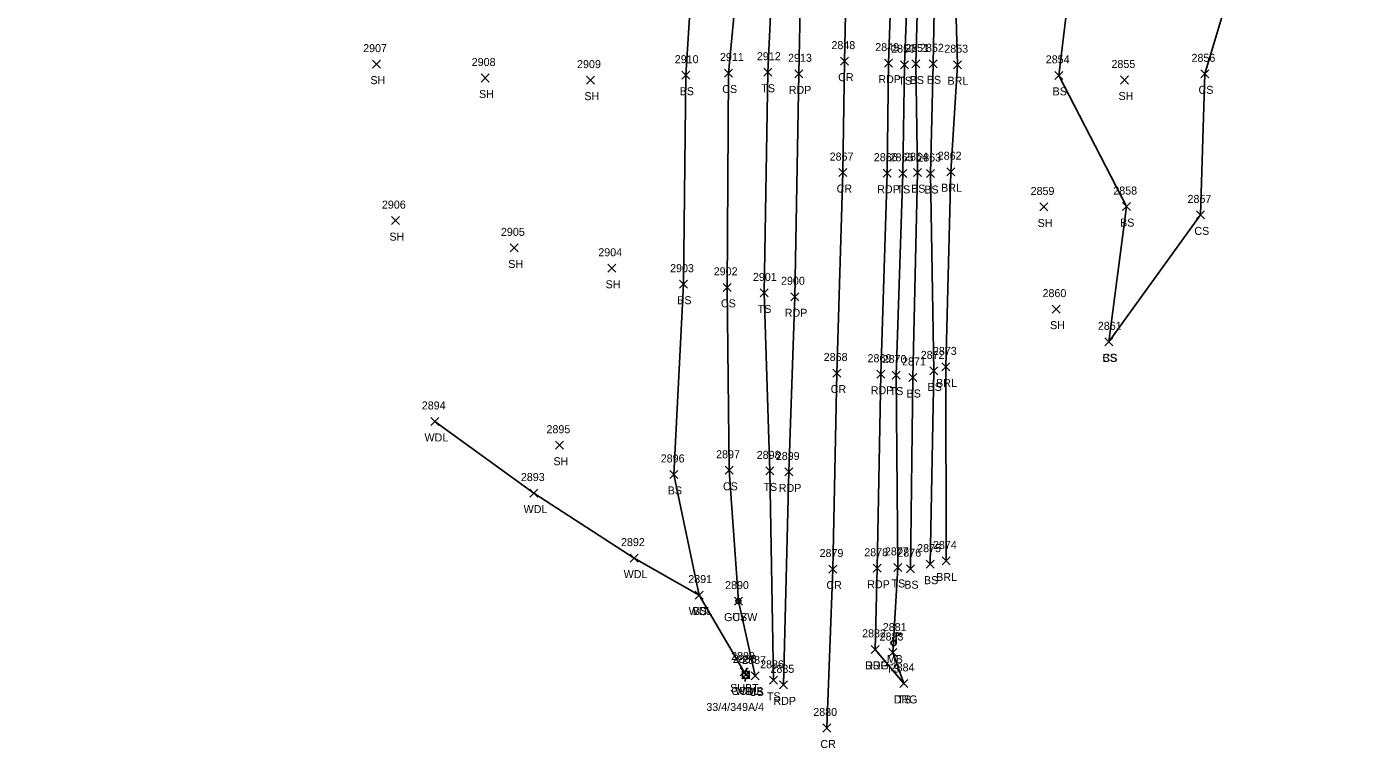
# Model space of a CAD drawing. Extents: x 1520648 to 1523413, y 732854 to 735518.
# Drawn here: x 1521781.7 to 1522117.3, y 732853.9 to 733034.1 of the extents above; entities that cross this region are included whole.
import ezdxf

# ---------------------------------------------------------------- set-up
doc = ezdxf.new("R2010")
doc.units = 0
for name, color, linetype in [('L_A', 7, 'Continuous'), ('L_I', 7, 'Continuous'), ('L_TIC', 7, 'Continuous'), ('LABL', 7, 'Continuous'), ('LAWA', 7, 'Continuous'), ('LELB', 7, 'Continuous'), ('LMB', 7, 'Continuous'), ('P_A', 7, 'Continuous'), ('P_I', 7, 'Continuous'), ('P_TIC', 7, 'Continuous'), ('PET', 7, 'Continuous'), ('PRC', 7, 'Continuous'), ('R_A', 7, 'Continuous'), ('R_I', 7, 'Continuous'), ('R_TIC', 7, 'Continuous'), ('RDG', 7, 'Continuous'), ('U_A', 7, 'Continuous'), ('U_C', 7, 'Continuous'), ('U_I', 7, 'Continuous'), ('U_TIC', 7, 'Continuous'), ('UP', 7, 'Continuous'), ('UPGW', 7, 'Continuous')]:
    doc.layers.add(name, color=color, linetype=linetype)

msp = doc.modelspace()

# ---------------------------------------------------------------- linework, layer by layer
at = {"layer": 'L_TIC'}
for points in [[(1521868.07, 733023.78), (1521870.07, 733025.78)], [(1521870.07, 733023.78), (1521868.07, 733025.78)], [(1521999.99, 733023.65), (1522001.99, 733025.65)], [(1522001.99, 733023.65), (1521999.99, 733025.65)], [(1522002.84, 733023.82), (1522004.84, 733025.82)], [(1522004.84, 733023.82), (1522002.84, 733025.82)], [(1522007.12, 733023.87), (1522009.12, 733025.87)], [(1522009.12, 733023.87), (1522007.12, 733025.87)], [(1522013.19, 733023.64), (1522015.19, 733025.64)], [(1522015.19, 733023.64), (1522013.19, 733025.64)], [(1521895.2, 733020.32), (1521897.2, 733022.32)], [(1521897.2, 733020.32), (1521895.2, 733022.32)], [(1521921.53, 733019.79), (1521923.53, 733021.79)], [(1521923.53, 733019.79), (1521921.53, 733021.79)], [(1521945.37, 733021.02), (1521947.37, 733023.02)], [(1521947.37, 733021.02), (1521945.37, 733023.02)], [(1521956, 733021.56), (1521958, 733023.56)], [(1521958, 733021.56), (1521956, 733023.56)], [(1521965.81, 733021.76), (1521967.81, 733023.76)], [(1521967.81, 733021.76), (1521965.81, 733023.76)], [(1522038.54, 733020.98), (1522040.54, 733022.98)], [(1522040.54, 733020.98), (1522038.54, 733022.98)], [(1522054.96, 733019.82), (1522056.96, 733021.82)], [(1522056.96, 733019.82), (1522054.96, 733021.82)], [(1522075.01, 733021.36), (1522077.01, 733023.36)], [(1522077.01, 733021.36), (1522075.01, 733023.36)], [(1521999.58, 732996.49), (1522001.58, 732998.49)], [(1522001.58, 732996.49), (1521999.58, 732998.49)], [(1522003.2, 732996.68), (1522005.2, 732998.68)], [(1522005.2, 732996.68), (1522003.2, 732998.68)], [(1522006.48, 732996.46), (1522008.48, 732998.46)], [(1522008.48, 732996.46), (1522006.48, 732998.46)], [(1522011.6, 732996.91), (1522013.6, 732998.91)], [(1522013.6, 732996.91), (1522011.6, 732998.91)], [(1522034.76, 732988.1), (1522036.76, 732990.1)], [(1522036.76, 732988.1), (1522034.76, 732990.1)], [(1522055.41, 732988.2), (1522057.41, 732990.2)], [(1522057.41, 732988.2), (1522055.41, 732990.2)], [(1522073.96, 732986.12), (1522075.96, 732988.12)], [(1522075.96, 732986.12), (1522073.96, 732988.12)], [(1521872.81, 732984.69), (1521874.81, 732986.69)], [(1521874.81, 732984.69), (1521872.81, 732986.69)], [(1521902.5, 732977.88), (1521904.5, 732979.88)], [(1521904.5, 732977.88), (1521902.5, 732979.88)], [(1521926.83, 732972.79), (1521928.83, 732974.79)], [(1521928.83, 732972.79), (1521926.83, 732974.79)], [(1521944.76, 732968.81), (1521946.76, 732970.81)], [(1521946.76, 732968.81), (1521944.76, 732970.81)], [(1521955.67, 732968.02), (1521957.67, 732970.02)], [(1521957.67, 732968.02), (1521955.67, 732970.02)], [(1521964.89, 732966.63), (1521966.89, 732968.63)], [(1521966.89, 732966.63), (1521964.89, 732968.63)], [(1522037.86, 732962.58), (1522039.86, 732964.58)], [(1522039.86, 732962.58), (1522037.86, 732964.58)], [(1522051.03, 732954.41), (1522053.03, 732956.41)], [(1522053.03, 732954.41), (1522051.03, 732956.41)], [(1522051.03, 732954.41), (1522053.03, 732956.41)], [(1522053.03, 732954.41), (1522051.03, 732956.41)], [(1522010.34, 732948.14), (1522012.34, 732950.14)], [(1522012.34, 732948.14), (1522010.34, 732950.14)], [(1521997.87, 732946.11), (1521999.87, 732948.11)], [(1521999.87, 732946.11), (1521997.87, 732948.11)], [(1522002.06, 732945.5), (1522004.06, 732947.5)], [(1522004.06, 732945.5), (1522002.06, 732947.5)], [(1522007.3, 732947.15), (1522009.3, 732949.15)], [(1522009.3, 732947.15), (1522007.3, 732949.15)], [(1521882.65, 732934.52), (1521884.65, 732936.52)], [(1521884.65, 732934.52), (1521882.65, 732936.52)], [(1521913.8, 732928.58), (1521915.8, 732930.58)], [(1521915.8, 732928.58), (1521913.8, 732930.58)], [(1521942.39, 732921.28), (1521944.39, 732923.28)], [(1521944.39, 732921.28), (1521942.39, 732923.28)], [(1521956.18, 732922.32), (1521958.18, 732924.32)], [(1521958.18, 732922.32), (1521956.18, 732924.32)], [(1521966.33, 732922.17), (1521968.33, 732924.17)], [(1521968.33, 732922.17), (1521966.33, 732924.17)], [(1521907.4, 732916.63), (1521909.4, 732918.63)], [(1521909.4, 732916.63), (1521907.4, 732918.63)], [(1521932.41, 732900.38), (1521934.41, 732902.38)], [(1521934.41, 732900.38), (1521932.41, 732902.38)], [(1521998.35, 732898.05), (1522000.35, 732900.05)], [(1522000.35, 732898.05), (1521998.35, 732900.05)], [(1522006.41, 732898.87), (1522008.41, 732900.87)], [(1522008.41, 732898.87), (1522006.41, 732900.87)], [(1522010.36, 732899.67), (1522012.36, 732901.67)], [(1522012.36, 732899.67), (1522010.36, 732901.67)], [(1522001.5, 732897.73), (1522003.5, 732899.73)], [(1522003.5, 732897.73), (1522001.5, 732899.73)], [(1521948.65, 732891.14), (1521950.65, 732893.14)], [(1521950.65, 732891.14), (1521948.65, 732893.14)], [(1521948.65, 732891.14), (1521950.65, 732893.14)], [(1521950.65, 732891.14), (1521948.65, 732893.14)], [(1521958.51, 732889.64), (1521960.51, 732891.64)], [(1521960.51, 732889.64), (1521958.51, 732891.64)], [(1521997.03, 732876.79), (1521999.03, 732878.79)], [(1521999.03, 732876.79), (1521997.03, 732878.79)], [(1521960.34, 732871.2), (1521962.34, 732873.2)], [(1521962.34, 732871.2), (1521960.34, 732873.2)], [(1521962.69, 732870.95), (1521964.69, 732872.95)], [(1521964.69, 732870.95), (1521962.69, 732872.95)], [(1521967.22, 732869.86), (1521969.22, 732871.86)], [(1521969.22, 732869.86), (1521967.22, 732871.86)], [(1521999.79, 732869.08), (1522001.79, 732871.08)], [(1522001.79, 732869.08), (1521999.79, 732871.08)]]:
    msp.add_lwpolyline(points, dxfattribs=at)
at = {"layer": 'LABL'}
msp.add_lwpolyline([(1522083.34, 733324.76), (1522060.94, 733340.43), (1522054.21, 733346.22), (1522026.59, 733366.47), (1522002.14, 733382.88), (1521984.92, 733392.52), (1521971.52, 733388.61), (1521986.44, 733320.81), (1521996.08, 733282.57), (1522005.56, 733228.51), (1522008.93, 733184.72), (1522016.29, 733143.4), (1522012.84, 733103.14), (1522012.99, 733068.6), (1522014.19, 733024.64), (1522012.6, 732997.91), (1522011.34, 732949.14), (1522011.36, 732900.67)], dxfattribs=at)
at = {"layer": 'LAWA'}
msp.add_lwpolyline([(1521961.34, 732872.2), (1521949.65, 732892.14), (1521933.41, 732901.38), (1521908.4, 732917.63), (1521883.65, 732935.52)], dxfattribs=at)
at = {"layer": 'LELB'}
for points in [[(1521968.22, 732870.86), (1521967.33, 732923.17), (1521965.89, 732967.63), (1521966.81, 733022.76), (1521968.92, 733067.53), (1521967.76, 733107.86), (1521967.59, 733152.46), (1521963.2, 733196.23), (1521957.56, 733240.65), (1521950.49, 733284.14), (1521942.81, 733326), (1521935.57, 733358.13), (1521922.67, 733395.52), (1521912.69, 733424.26), (1521908.68, 733436.25), (1521904.92, 733439.85), (1521900.99, 733440.9), (1521892.77, 733438.76), (1521882.33, 733431.16), (1521862.06, 733405.38), (1521836.63, 733369.94), (1521811.7, 733335.61), (1521781.71, 733295.53)], [(1521949.65, 732892.14), (1521943.39, 732922.28), (1521945.76, 732969.81), (1521946.37, 733022.02), (1521949.39, 733069.39), (1521949.05, 733107.25), (1521954.07, 733151.48), (1521948.09, 733195.39), (1521946.43, 733238.1), (1521937.33, 733283.09), (1521933.08, 733323.42), (1521926.44, 733357.1), (1521915.28, 733394.28), (1521907.45, 733416.63), (1521900.78, 733431.27), (1521903.17, 733437.88), (1521902.02, 733437.98), (1521897.59, 733434.54), (1521891.82, 733431.12), (1521884.07, 733424.19), (1521864.49, 733402.58), (1521840.1, 733367.76), (1521814.7, 733333), (1521785.26, 733292.58)], [(1521963.69, 732871.95), (1521959.51, 732890.64), (1521957.18, 732923.32), (1521956.67, 732969.02), (1521957, 733022.56), (1521961.38, 733068.14), (1521960, 733107.26), (1521960.73, 733151.93), (1521956.05, 733195.65), (1521953.46, 733239.59), (1521944.26, 733283.42), (1521938.16, 733325.19), (1521931.56, 733357.81), (1521918.99, 733395.31), (1521910.85, 733420.55), (1521908.68, 733436.25)], [(1521959.04, 733407.01), (1521956.01, 733402.12), (1521959.97, 733386.6), (1521966.36, 733361.24), (1521974.27, 733317.1), (1521982.47, 733281.02), (1521992.04, 733231.94), (1521999.28, 733183.25), (1522001.44, 733144.14), (1522002.09, 733103.28), (1522002.68, 733068.29), (1522000.99, 733024.65), (1522000.58, 732997.49), (1521998.87, 732947.11), (1521999.35, 732899.05), (1521998.03, 732877.79), (1522000.79, 732870.08)], [(1521971.34, 733409.42), (1521966.14, 733406.97), (1521962.81, 733403.87), (1521965.17, 733387.48), (1521971.7, 733360.95), (1521975.26, 733344.26), (1521980.96, 733318.87), (1521988.64, 733282.27), (1521997.87, 733231.82), (1522003.53, 733183.84), (1522005.44, 733144.23), (1522007.7, 733103.04), (1522004.97, 733068.41), (1522003.84, 733024.82), (1522004.2, 732997.68), (1522003.06, 732946.5), (1522002.5, 732898.73)], [(1522117.32, 733158.2), (1522086.98, 733136.54), (1522055.82, 733133.27), (1522042.9, 733108.67), (1522043.76, 733095.59), (1522044.76, 733065.53), (1522039.54, 733021.98), (1522056.41, 732989.2), (1522052.03, 732955.41)], [(1522012.84, 733103.14), (1522008.99, 733069.01), (1522008.12, 733024.87), (1522007.48, 732997.46), (1522008.3, 732948.15), (1522007.41, 732899.87)], [(1522043.76, 733095.59), (1522066.67, 733098.78), (1522079.75, 733097.81), (1522096.14, 733101.18), (1522104.32, 733072.66), (1522090.52, 733070.71), (1522076.01, 733022.36), (1522074.96, 732987.12), (1522052.03, 732955.41)]]:
    msp.add_lwpolyline(points, dxfattribs=at)
at = {"layer": 'LMB'}
for p, q in [((1521998.25, 732880.16), (1521998.25, 732880.16)), ((1521998.9, 732880.17), (1521998.9, 732882.77)), ((1521998.9, 732882.76), (1522000.19, 732882.38)), ((1521998.9, 732881.87), (1522000.19, 732882.37))]:
    msp.add_line(p, q, dxfattribs=at)
msp.add_circle((1521998.25, 732880.16), 0.656, dxfattribs=at)
at = {"layer": 'P_TIC'}
for points in [[(1521984.99, 733024.53), (1521986.99, 733026.53)], [(1521986.99, 733024.53), (1521984.99, 733026.53)], [(1521995.95, 733024.03), (1521997.95, 733026.03)], [(1521997.95, 733024.03), (1521995.95, 733026.03)], [(1521973.58, 733021.36), (1521975.58, 733023.36)], [(1521975.58, 733021.36), (1521973.58, 733023.36)], [(1521984.59, 732996.69), (1521986.59, 732998.69)], [(1521986.59, 732996.69), (1521984.59, 732998.69)], [(1521995.68, 732996.54), (1521997.68, 732998.54)], [(1521997.68, 732996.54), (1521995.68, 732998.54)], [(1521972.57, 732965.67), (1521974.57, 732967.67)], [(1521974.57, 732965.67), (1521972.57, 732967.67)], [(1521983.11, 732946.62), (1521985.11, 732948.62)], [(1521985.11, 732946.62), (1521983.11, 732948.62)], [(1521994.07, 732946.32), (1521996.07, 732948.32)], [(1521996.07, 732946.32), (1521994.07, 732948.32)], [(1521971.09, 732921.91), (1521973.09, 732923.91)], [(1521973.09, 732921.91), (1521971.09, 732923.91)], [(1521993.19, 732897.84), (1521995.19, 732899.84)], [(1521995.19, 732897.84), (1521993.19, 732899.84)], [(1521982.04, 732897.65), (1521984.04, 732899.65)], [(1521984.04, 732897.65), (1521982.04, 732899.65)], [(1521992.66, 732877.59), (1521994.66, 732879.59)], [(1521994.66, 732877.59), (1521992.66, 732879.59)], [(1521969.76, 732868.72), (1521971.76, 732870.72)], [(1521971.76, 732868.72), (1521969.76, 732870.72)], [(1521980.54, 732857.94), (1521982.54, 732859.94)], [(1521982.54, 732857.94), (1521980.54, 732859.94)]]:
    msp.add_lwpolyline(points, dxfattribs=at)
at = {"layer": 'PET'}
for points in [[(1521970.76, 732869.72), (1521972.09, 732922.91), (1521973.57, 732966.67), (1521974.58, 733022.36), (1521975.46, 733067.38), (1521975.32, 733107.57), (1521973.64, 733153.17), (1521968.72, 733197.53), (1521962.95, 733241.68), (1521954.95, 733285.15), (1521946.27, 733327.15), (1521938.01, 733358.79), (1521928.18, 733397.9), (1521917.02, 733438.97), (1521903.82, 733481.12), (1521892.95, 733514.59), (1521880.75, 733548.75), (1521865.84, 733587.22), (1521849.85, 733622.07), (1521833.37, 733650.78), (1521822.9, 733665.59), (1521814.39, 733670.77), (1521809.29, 733673.67), (1521803.81, 733674.87)], [(1521902.8, 733554.61), (1521915.13, 733524.47), (1521924.4, 733493.77), (1521936.47, 733455.13), (1521939.79, 733444.21), (1521950.37, 733403.68), (1521961.47, 733360.28), (1521971.06, 733316.81), (1521978.45, 733280.8), (1521986.74, 733231.28), (1521993.48, 733182.54), (1521997.14, 733143.62), (1521997.69, 733103.06), (1521998.51, 733067.95), (1521996.95, 733025.03), (1521996.68, 732997.54), (1521995.07, 732947.32), (1521994.19, 732898.84), (1521993.66, 732878.59)]]:
    msp.add_lwpolyline(points, dxfattribs=at)
at = {"layer": 'PRC'}
msp.add_lwpolyline([(1521847.29, 733686.72), (1521850.2, 733676.27), (1521859.4, 733645.45), (1521868.49, 733619.43), (1521882.71, 733578.35), (1521892.3, 733552.11), (1521903.28, 733519.94), (1521912.83, 733491.67), (1521925.09, 733452.23), (1521933.2, 733423.68), (1521950.73, 733358.33), (1521960.47, 733313.72), (1521967.86, 733278.36), (1521975.83, 733229.91), (1521982.15, 733180.3), (1521985.07, 733144.21), (1521986.34, 733103.3), (1521986.87, 733068.5), (1521985.99, 733025.53), (1521985.59, 732997.69), (1521984.11, 732947.62), (1521983.04, 732898.65), (1521981.54, 732858.94)], dxfattribs=at)
at = {"layer": 'R_TIC'}
for points in [[(1521992.66, 732877.59), (1521994.66, 732879.59)], [(1521994.66, 732877.59), (1521992.66, 732879.59)], [(1521999.79, 732869.08), (1522001.79, 732871.08)], [(1522001.79, 732869.08), (1521999.79, 732871.08)]]:
    msp.add_lwpolyline(points, dxfattribs=at)
at = {"layer": 'RDG'}
msp.add_lwpolyline([(1521993.66, 732878.59), (1522000.79, 732870.08)], dxfattribs=at)
at = {"layer": 'U_TIC'}
for points in [[(1521959.93, 732871.93), (1521961.93, 732873.93)], [(1521961.93, 732871.93), (1521959.93, 732873.93)]]:
    msp.add_lwpolyline(points, dxfattribs=at)
at = {"layer": 'UP'}
for p, q in [((1521960.5, 732871.37), (1521960.5, 732873.04)), ((1521960.5, 732873.04), (1521962.17, 732873.04)), ((1521961.59, 732873.87), (1521961.34, 732873.04)), ((1521962.17, 732873.04), (1521962.17, 732871.37)), ((1521962.17, 732871.37), (1521960.5, 732871.37)), ((1521961.09, 732870.54), (1521961.34, 732871.37)), ((1521961.34, 732872.2), (1521961.34, 732872.2))]:
    msp.add_line(p, q, dxfattribs=at)
msp.add_circle((1521961.34, 732872.2), 0.833, dxfattribs=at)
at = {"layer": 'UPGW'}
for radius in [0.625, 0.0833]:
    msp.add_circle((1521959.51, 732890.64), radius, dxfattribs=at)

# ---------------------------------------------------------------- texts
at = {"layer": 'L_A'}
for s, p in [('SH', (1521867.56, 733019.78)), ('TS', (1521999.4, 733019.65)), ('BS', (1522002.28, 733019.82)), ('BS', (1522006.56, 733019.87)), ('BRL', (1522011.73, 733019.64)), ('SH', (1521894.69, 733016.32)), ('SH', (1521921.02, 733015.79)), ('BS', (1521944.81, 733017.02)), ('CS', (1521955.45, 733017.56)), ('TS', (1521965.22, 733017.76)), ('BS', (1522037.98, 733016.98)), ('SH', (1522054.45, 733015.82)), ('CS', (1522074.45, 733017.36)), ('TS', (1521998.99, 732992.49)), ('BS', (1522002.64, 732992.68)), ('BS', (1522005.93, 732992.46)), ('BRL', (1522010.14, 732992.91)), ('SH', (1522034.24, 732984.1)), ('BS', (1522054.85, 732984.2)), ('CS', (1522073.4, 732982.12)), ('SH', (1521872.3, 732980.69)), ('SH', (1521901.98, 732973.88)), ('SH', (1521926.31, 732968.79)), ('BS', (1521944.2, 732964.81)), ('CS', (1521955.11, 732964.02)), ('TS', (1521964.3, 732962.63)), ('SH', (1522037.35, 732958.58)), ('CS', (1522050.47, 732950.41)), ('BS', (1522050.47, 732950.41)), ('TS', (1521997.28, 732942.11)), ('BS', (1522001.5, 732941.5)), ('BS', (1522006.74, 732943.15)), ('BRL', (1522008.88, 732944.14)), ('WDL', (1521881.06, 732930.52)), ('SH', (1521913.28, 732924.58)), ('CS', (1521955.62, 732918.32)), ('TS', (1521965.74, 732918.17)), ('BS', (1521941.83, 732917.28)), ('WDL', (1521905.82, 732912.63)), ('WDL', (1521930.82, 732896.38)), ('BS', (1522005.85, 732894.87)), ('BRL', (1522008.9, 732895.67)), ('TS', (1521997.76, 732894.05)), ('BS', (1522000.94, 732893.73)), ('WDL', (1521947.07, 732887.14)), ('BS', (1521948.09, 732887.14)), ('CS', (1521957.95, 732885.64)), ('MB', (1521996.56, 732875.16)), ('TS', (1521996.44, 732872.79)), ('WDL', (1521958.75, 732867.2)), ('CS', (1521962.13, 732866.95)), ('TS', (1521966.63, 732865.86)), ('TS', (1521999.2, 732865.08))]:
    msp.add_text(s, height=2, dxfattribs=at).set_placement(p)
at = {"layer": 'L_I'}
for s, p in [('2907', (1521865.73, 733027.78)), ('2911', (1521954.88, 733025.56)), ('2912', (1521964.11, 733025.76)), ('2850', (1521997.65, 733027.65)), ('2851', (1522001.14, 733027.82)), ('2852', (1522004.86, 733027.87)), ('2853', (1522010.93, 733027.64)), ('2856', (1522072.69, 733025.36)), ('2908', (1521892.86, 733024.32)), ('2909', (1521919.18, 733023.79)), ('2910', (1521943.59, 733025.02)), ('2854', (1522036.28, 733024.98)), ('2855', (1522052.7, 733023.82)), ('2865', (1521997.27, 733000.49)), ('2864', (1522000.89, 733000.68)), ('2863', (1522004.18, 733000.46)), ('2862', (1522009.29, 733000.91)), ('2859', (1522032.49, 732992.1)), ('2858', (1522053.15, 732992.2)), ('2906', (1521870.42, 732988.69)), ('2857', (1522071.7, 732990.12)), ('2905', (1521900.16, 732981.88)), ('2904', (1521924.49, 732976.79)), ('2903', (1521942.42, 732972.81)), ('2902', (1521953.33, 732972.02)), ('2901', (1521963.12, 732970.63)), ('2860', (1522035.47, 732966.58)), ('2861', (1522049.29, 732958.41)), ('2861', (1522049.29, 732958.41)), ('2873', (1522008.08, 732952.14)), ('2870', (1521995.53, 732950.11)), ('2871', (1522000.37, 732949.5)), ('2872', (1522005.04, 732951.15)), ('2894', (1521880.39, 732938.52)), ('2895', (1521911.54, 732932.58)), ('2896', (1521940.08, 732925.28)), ('2897', (1521953.92, 732926.32)), ('2898', (1521964.07, 732926.17)), ('2893', (1521905.14, 732920.63)), ('2892', (1521930.15, 732904.38)), ('2877', (1521996.09, 732902.05)), ('2876', (1521999.19, 732901.73)), ('2875', (1522004.15, 732902.87)), ('2874', (1522008.1, 732903.67)), ('2891', (1521946.96, 732895.14)), ('2891', (1521946.96, 732895.14)), ('2890', (1521956.16, 732893.64)), ('2881', (1521995.56, 732883.16)), ('2883', (1521994.77, 732880.79)), ('2888', (1521958.08, 732875.2)), ('2887', (1521960.43, 732874.95)), ('2886', (1521964.91, 732873.86)), ('2884', (1521997.53, 732873.08))]:
    msp.add_text(s, height=2, dxfattribs=at).set_placement(p)
at = {"layer": 'P_A'}
for s, p in [('CR', (1521984.42, 733020.53)), ('RDP', (1521994.44, 733020.03)), ('RDP', (1521972.07, 733017.36)), ('CR', (1521984.02, 732992.69)), ('RDP', (1521994.17, 732992.54)), ('RDP', (1521971.06, 732961.67)), ('CR', (1521982.54, 732942.62)), ('RDP', (1521992.56, 732942.32)), ('RDP', (1521969.58, 732917.91)), ('CR', (1521981.47, 732893.65)), ('RDP', (1521991.67, 732893.84)), ('RDP', (1521991.15, 732873.59)), ('RDP', (1521968.25, 732864.72)), ('CR', (1521979.97, 732853.94))]:
    msp.add_text(s, height=2, dxfattribs=at).set_placement(p)
at = {"layer": 'P_I'}
for s, p in [('2913', (1521971.89, 733025.36)), ('2848', (1521982.73, 733028.53)), ('2849', (1521993.68, 733028.03)), ('2867', (1521982.28, 733000.69)), ('2866', (1521993.32, 733000.54)), ('2900', (1521970.14, 732969.67)), ('2868', (1521980.8, 732950.62)), ('2869', (1521991.75, 732950.32)), ('2899', (1521968.83, 732925.91)), ('2879', (1521979.77, 732901.65)), ('2878', (1521990.93, 732901.84)), ('2882', (1521990.4, 732881.59)), ('2885', (1521967.5, 732872.72)), ('2880', (1521978.19, 732861.94))]:
    msp.add_text(s, height=2, dxfattribs=at).set_placement(p)
at = {"layer": 'R_A'}
for p in [(1521991.15, 732873.59), (1521998.28, 732865.08)]:
    msp.add_text('DRG', height=2, dxfattribs=at).set_placement(p)
at = {"layer": 'R_I'}
for s, p in [('2882', (1521990.4, 732881.59)), ('2884', (1521997.53, 732873.08))]:
    msp.add_text(s, height=2, dxfattribs=at).set_placement(p)
at = {"layer": 'U_A'}
for s, p in [('GUYW', (1521955.9, 732885.64)), ('SUBT', (1521957.42, 732867.93)), ('COMB', (1521957.72, 732867.2))]:
    msp.add_text(s, height=2, dxfattribs=at).set_placement(p)
at = {"layer": 'U_C'}
msp.add_text('33/4/349A/4', height=2, dxfattribs=at).set_placement((1521951.48, 732863.2))
at = {"layer": 'U_I'}
for s, p in [('2890', (1521956.16, 732893.64)), ('2889', (1521957.66, 732875.93)), ('2888', (1521958.08, 732875.2))]:
    msp.add_text(s, height=2, dxfattribs=at).set_placement(p)

doc.saveas('drawing.dxf')
